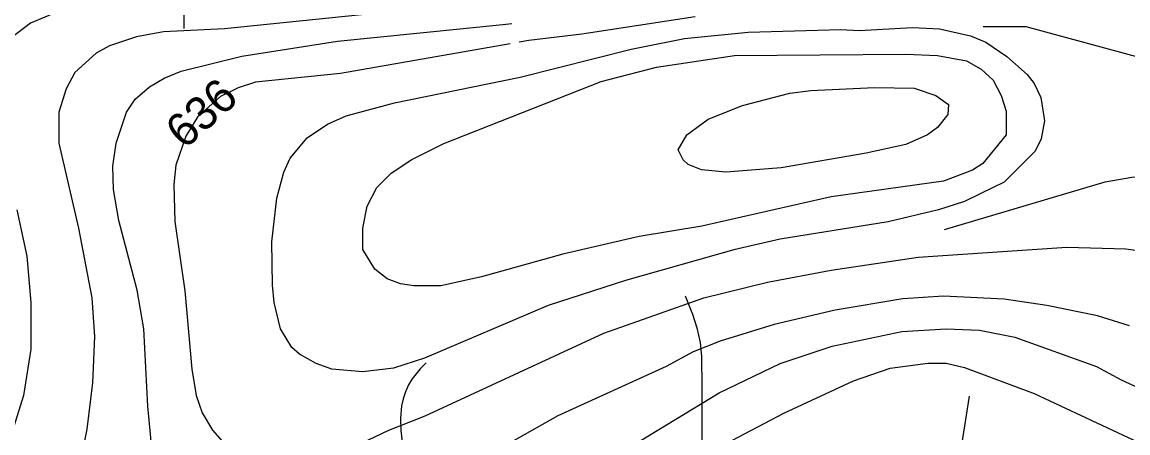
# Model space of a CAD drawing. Extents: x -709584 to -702006, y -1161789 to -1157496.
# Drawn here: x -708725.5 to -708394.4, y -1160730.5 to -1160607.6 of the extents above; entities that cross this region are included whole.
import ezdxf

# ---------------------------------------------------------------- set-up
doc = ezdxf.new("R2010")
doc.units = 0
for name, color, linetype in [('120_vrstevnice hlavní', 7, 'Continuous'), ('121_vrstevnice hlavní_popis', 7, 'Continuous'), ('122_vrstevnice základní', 7, 'Continuous'), ('124_vrstevnice doplňková', 7, 'Continuous'), ('411_akumulovaný odtok', 7, 'Continuous')]:
    doc.layers.add(name, color=color, linetype=linetype)

msp = doc.modelspace()

# ---------------------------------------------------------------- linework, layer by layer
at = {"layer": '120_vrstevnice hlavní'}
for points in [[(-708714.37, -1160604.27), (-708723.05, -1160607.89), (-708730.57, -1160613.67)], [(-708552.08, -1160625.39), (-708535.59, -1160621.05), (-708512.19, -1160617.56), (-708460.95, -1160617.14), (-708451.41, -1160617.58), (-708442.73, -1160619.17), (-708438.39, -1160621.63), (-708434.77, -1160624.95), (-708432.31, -1160629.58), (-708430.87, -1160634.21), (-708430.87, -1160641.3), (-708437.81, -1160649.83), (-708440.99, -1160651.86), (-708449.67, -1160655.18), (-708483.29, -1160659.87), (-708521.99, -1160668.64), (-708540.8, -1160671.67), (-708563.65, -1160677.03), (-708587.95, -1160683.82), (-708600.1, -1160686.43), (-708608.2, -1160686.43), (-708612.25, -1160685.85), (-708616.16, -1160684.4), (-708619.94, -1160681.47), (-708623.47, -1160675.59), (-708623.47, -1160669.23), (-708622.21, -1160662.63), (-708619.34, -1160657.06), (-708615, -1160652.73), (-708608.78, -1160648.68), (-708599.23, -1160643.9), (-708552.08, -1160625.39)], [(-708727.1, -1160663.72), (-708724.06, -1160677.6), (-708722.9, -1160691.49), (-708722.9, -1160705.38), (-708725.07, -1160719.26), (-708727.97, -1160728.52)], [(-708737.85, -1160841.18), (-708723.92, -1160844.81), (-708718.71, -1160845.25), (-708702.51, -1160843.51), (-708675.03, -1160835.27), (-708660.27, -1160829.05), (-708650.15, -1160823.98), (-708625.7, -1160809.95), (-708603.28, -1160794.91), (-708575.51, -1160777.26), (-708566.25, -1160770.32), (-708547.74, -1160757.88), (-708525.75, -1160740.96), (-708516.79, -1160734.74), (-708497.4, -1160724.61), (-708476.57, -1160714.92), (-708465.58, -1160711.16), (-708454.3, -1160709.57), (-708448.8, -1160709.57), (-708443.31, -1160710.87), (-708422.48, -1160718.68), (-708375.61, -1160740.67)]]:
    msp.add_lwpolyline(points, dxfattribs=at)
at = {"layer": '122_vrstevnice základní'}
for points in [[(-708601.44, -1160603.15), (-708664.9, -1160609.62), (-708683.13, -1160610.49), (-708691.23, -1160611.94), (-708699.33, -1160614.68), (-708703.38, -1160616.85), (-708709.74, -1160622.64), (-708712.34, -1160627.56), (-708714.52, -1160634.5), (-708714.52, -1160643.76), (-708708.58, -1160669.22), (-708704.68, -1160690.04), (-708703.81, -1160701.61), (-708704.39, -1160715.5), (-708706.12, -1160729.39), (-708708.44, -1160740.96)], [(-708524.02, -1160606.01), (-708557.87, -1160611.21), (-708573.78, -1160613.09), (-708576.65, -1160613.59)], [(-708686.74, -1160734.02), (-708687.9, -1160722.44), (-708689.06, -1160699.3), (-708691.08, -1160687.73), (-708696.58, -1160666.9), (-708698.17, -1160657.64), (-708698.31, -1160650.7), (-708697.3, -1160643.76), (-708694.26, -1160634.5), (-708691.66, -1160630.59), (-708687.32, -1160626.98), (-708682.98, -1160624.38), (-708677.92, -1160622.21), (-708659.7, -1160617.72), (-708631.06, -1160613.24), (-708581.59, -1160608.32), (-708578.92, -1160607.95)], [(-708441.57, -1160611.65), (-708436.94, -1160613.53), (-708430.66, -1160617.82), (-708424.61, -1160623.2), (-708422.48, -1160625.97), (-708420.45, -1160630.16), (-708419.37, -1160637.12), (-708420.38, -1160642.51), (-708422.14, -1160646.18), (-708431.47, -1160655.47), (-708438.24, -1160658.8), (-708443.31, -1160661.26), (-708451.12, -1160663.72), (-708466.16, -1160667.33), (-708498.56, -1160672.54), (-708512.45, -1160675.72), (-708544.85, -1160684.84), (-708567.99, -1160692.36), (-708605.02, -1160708.12), (-708614.28, -1160711.16), (-708623.53, -1160712.17), (-708632.79, -1160711.45), (-708637.42, -1160709.72), (-708642.48, -1160706.97), (-708644.8, -1160704.94), (-708648.12, -1160699.3), (-708650, -1160691.49), (-708650.58, -1160686.28), (-708650.73, -1160673.27), (-708649.28, -1160660.25), (-708647.11, -1160652.44), (-708645.23, -1160648.24), (-708640.17, -1160642.17), (-708634.09, -1160638.12), (-708628.45, -1160635.66), (-708613.99, -1160631.75), (-708576.38, -1160624.09), (-708543.11, -1160615.7), (-708527.2, -1160612.51), (-708508.11, -1160610.63), (-708480.33, -1160609.77), (-708474.84, -1160610.05), (-708458.93, -1160609.19), (-708450.83, -1160609.62), (-708441.57, -1160611.65)], [(-708579.4, -1160614.07), (-708630.19, -1160622.93), (-708655.65, -1160625.53), (-708660.85, -1160627.27), (-708666.06, -1160629.87), (-708672.86, -1160635.8), (-708676.47, -1160641.73), (-708679.51, -1160650.41), (-708680.09, -1160656.2), (-708679.8, -1160667.19), (-708676.76, -1160688.02), (-708674.74, -1160711.45)], [(-708495.67, -1160628.86), (-708489.3, -1160627.99), (-708470.29, -1160627.09), (-708458.44, -1160627.34), (-708451.89, -1160629.54), (-708448.11, -1160632.23), (-708448.36, -1160635.17), (-708451.38, -1160639.08), (-708454.41, -1160641.28), (-708460.95, -1160644.19), (-708472.81, -1160646.79), (-708498.27, -1160651.13), (-708514.81, -1160652.51), (-708522.12, -1160651.76), (-708526.05, -1160650.2), (-708527.56, -1160648.73), (-708529.07, -1160645.8), (-708526.43, -1160641.31), (-708520.13, -1160636.66), (-708509.84, -1160632.48), (-708495.67, -1160628.86)], [(-708674.74, -1160711.45), (-708673.44, -1160719.26), (-708671.56, -1160724.47), (-708668.52, -1160729.68), (-708665.62, -1160733), (-708663.74, -1160734.88), (-708659.84, -1160737.78), (-708655.07, -1160740.24), (-708648.12, -1160740.96), (-708642.63, -1160740.52), (-708633.95, -1160738.36), (-708615.72, -1160729.68), (-708604.87, -1160725.34), (-708551.36, -1160700.6), (-708521.42, -1160690.04), (-708502.32, -1160685.42), (-708483.23, -1160681.8), (-708457.19, -1160677.89), (-708412.74, -1160674.88), (-708395, -1160675.43), (-708386.32, -1160676.59)], [(-708393.98, -1160698.43), (-708403.56, -1160695.5), (-708418.72, -1160692.36), (-708431.45, -1160690.48), (-708449.67, -1160689.61), (-708461.82, -1160690.33), (-708482.07, -1160693.8), (-708500.3, -1160698), (-708516.5, -1160703.06), (-708524.6, -1160706.24), (-708532.7, -1160710.58), (-708565.1, -1160725.34), (-708601.55, -1160745.88)], [(-708547.88, -1160737.34), (-708516.79, -1160718.54), (-708498.56, -1160709.72), (-708482.94, -1160704.51), (-708462.11, -1160700.17), (-708448.8, -1160699.3), (-708438.82, -1160699.74), (-708428.27, -1160701.88), (-708403.82, -1160710.58), (-708396.44, -1160714.63), (-708375.61, -1160724.18)]]:
    msp.add_lwpolyline(points, dxfattribs=at)
at = {"layer": '124_vrstevnice doplňková'}
for points in [[(-708437.79, -1160608.88), (-708424.93, -1160608.88), (-708384.87, -1160619.75), (-708372.72, -1160621.19), (-708333.67, -1160617.87), (-708319.64, -1160615.99)], [(-708449.35, -1160669.66), (-708401.24, -1160655.41), (-708393.24, -1160653.99), (-708383.13, -1160653.59), (-708372.43, -1160655.47), (-708368.38, -1160656.78), (-708349.73, -1160666.81), (-708329.76, -1160679.2)]]:
    msp.add_lwpolyline(points, dxfattribs=at)
at = {"layer": '411_akumulovaný odtok'}
for points in [[(-708676.99, -1160609.5), (-708677.06, -1160570.99), (-708676.84, -1160559.03), (-708676.52, -1160554.33), (-708675.88, -1160549.77), (-708675.36, -1160547.57), (-708673.31, -1160541.32), (-708672.49, -1160537.22), (-708672.27, -1160535.12), (-708672.13, -1160530.86), (-708672.41, -1160526.63), (-708673.29, -1160522.54), (-708674.07, -1160520.53), (-708676.17, -1160516.7), (-708680.84, -1160510.33), (-708691.99, -1160497)], [(-708526.99, -1160689.5), (-708524.82, -1160694.96), (-708523.52, -1160699.01), (-708522.52, -1160703.47), (-708522.09, -1160707.61), (-708521.94, -1160716.88), (-708521.99, -1160782)], [(-708604.49, -1160709.5), (-708606.37, -1160711.34), (-708608.69, -1160714.26), (-708609.8, -1160716.09), (-708610.74, -1160718.15), (-708611.44, -1160720.29), (-708611.92, -1160722.42), (-708612.23, -1160726.2), (-708612.12, -1160729.74), (-708611.68, -1160733.18), (-708610.7, -1160736.41), (-708609.02, -1160739.25), (-708606.88, -1160741.91), (-708599.91, -1160749.71), (-708597.96, -1160752.52), (-708596.45, -1160755.65), (-708595.28, -1160758.96), (-708593.82, -1160764.1), (-708586.99, -1160792)], [(-708441.99, -1160719.5), (-708449.82, -1160769.59), (-708451.08, -1160775.71), (-708452.27, -1160779.6), (-708453.08, -1160781.45), (-708455.13, -1160784.72), (-708458.95, -1160789.24), (-708464.59, -1160794.99), (-708481.99, -1160812)]]:
    msp.add_lwpolyline(points, dxfattribs=at)

# ---------------------------------------------------------------- texts
at = {"layer": '121_vrstevnice hlavní_popis'}
msp.add_text('636', height=10, rotation=41.7736, dxfattribs=at).set_placement((-708676.88, -1160645.89))

doc.saveas('drawing.dxf')
